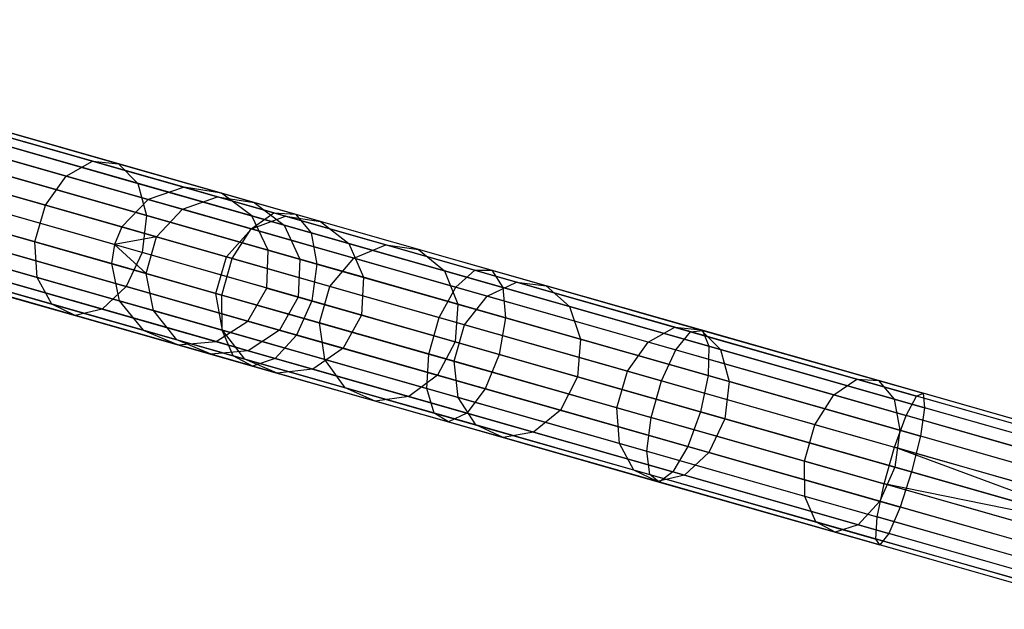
# Model space of a CAD drawing. Extents: x -91 to 91, y -91 to 262.
# Tile 278 of 480: x -81 to -69, y 18 to 26. Entities that reach past the tile are written whole.
import ezdxf

# ---------------------------------------------------------------- set-up
doc = ezdxf.new("R2010")
doc.units = 0
doc.header["$LTSCALE"] = 25.4
doc.layers.get('0').update_dxf_attribs({"linetype": 'CONTINUOUS'})

# ---------------------------------------------------------------- blocks, each defined once
blk = doc.blocks.new('ETE0_STL_1')
at = {"color": 0}
for p, q in [((-79.335, 23.575, 301.427), (-86.733, 25.684, 191.427)), ((-79.335, 23.575, 301.427), (-86.733, 25.684, 191.427)), ((-78.864, 23.501, 301.394), (-86.261, 25.61, 191.394)), ((-78.864, 23.501, 301.394), (-86.261, 25.61, 191.394)), ((-79.788, 23.421, 301.455), (-87.185, 25.53, 191.455)), ((-79.788, 23.421, 301.455), (-87.185, 25.53, 191.455)), ((-78.481, 23.215, 301.363), (-85.878, 25.324, 191.363)), ((-78.481, 23.215, 301.363), (-85.878, 25.324, 191.363)), ((-80.117, 23.075, 301.47), (-87.515, 25.184, 191.47)), ((-80.117, 23.075, 301.47), (-87.515, 25.184, 191.47)), ((-80.211, 22.853, 301.473), (-87.608, 24.962, 191.473)), ((-80.211, 22.853, 301.473), (-87.608, 24.962, 191.473)), ((-78.275, 22.784, 301.341), (-85.672, 24.893, 191.341)), ((-78.275, 22.784, 301.341), (-85.672, 24.893, 191.341)), ((-80.249, 22.614, 301.47), (-87.646, 24.723, 191.47)), ((-80.249, 22.614, 301.47), (-87.646, 24.723, 191.47)), ((-82.477, 24.471, 177.273), (-80.487, 23.904, 175.055)), ((-82.477, 24.471, 177.273), (-80.487, 23.904, 175.055)), ((-82.104, 24.425, 177.571), (-80.161, 23.871, 175.404)), ((-82.104, 24.425, 177.571), (-80.161, 23.871, 175.404)), ((-78.292, 22.306, 301.333), (-85.689, 24.415, 191.333)), ((-78.292, 22.306, 301.333), (-85.689, 24.415, 191.333)), ((-82.847, 24.294, 177.027), (-80.819, 23.715, 174.766)), ((-82.847, 24.294, 177.027), (-80.819, 23.715, 174.766)), ((-80.152, 22.146, 301.455), (-87.549, 24.255, 191.455)), ((-80.152, 22.146, 301.455), (-87.549, 24.255, 191.455)), ((-81.815, 24.166, 177.851), (-79.916, 23.624, 175.733)), ((-81.815, 24.166, 177.851), (-79.916, 23.624, 175.733)), ((-78.53, 21.89, 301.341), (-85.927, 23.999, 191.341)), ((-78.53, 21.89, 301.341), (-85.927, 23.999, 191.341)), ((-83.13, 23.934, 176.888), (-81.08, 23.349, 174.603)), ((-83.13, 23.934, 176.888), (-81.08, 23.349, 174.603)), ((-79.848, 21.777, 301.427), (-87.245, 23.886, 191.427)), ((-79.848, 21.777, 301.427), (-87.245, 23.886, 191.427)), ((-80.819, 23.715, 174.766), (-80.487, 23.904, 175.055)), ((-80.819, 23.715, 174.766), (-80.487, 23.904, 175.055)), ((-80.487, 23.904, 175.055), (-78.203, 23.252, 173.169)), ((-80.487, 23.904, 175.055), (-78.203, 23.252, 173.169)), ((-80.487, 23.904, 175.055), (-80.161, 23.871, 175.404)), ((-80.487, 23.904, 175.055), (-80.161, 23.871, 175.404)), ((-80.161, 23.871, 175.404), (-77.931, 23.235, 173.562)), ((-80.161, 23.871, 175.404), (-77.931, 23.235, 173.562)), ((-80.161, 23.871, 175.404), (-79.916, 23.624, 175.733)), ((-80.161, 23.871, 175.404), (-79.916, 23.624, 175.733)), ((-79.408, 21.591, 301.394), (-86.805, 23.7, 191.394)), ((-79.408, 21.591, 301.394), (-86.805, 23.7, 191.394)), ((-78.932, 21.632, 301.363), (-86.329, 23.741, 191.363)), ((-78.932, 21.632, 301.363), (-86.329, 23.741, 191.363)), ((-81.675, 23.753, 178.049), (-79.807, 23.221, 175.966)), ((-81.675, 23.753, 178.049), (-79.807, 23.221, 175.966)), ((-81.08, 23.349, 174.603), (-80.819, 23.715, 174.766)), ((-81.08, 23.349, 174.603), (-80.819, 23.715, 174.766)), ((-80.819, 23.715, 174.766), (-78.491, 23.052, 172.843)), ((-80.819, 23.715, 174.766), (-78.491, 23.052, 172.843)), ((-79.916, 23.624, 175.733), (-77.735, 23.003, 173.932)), ((-79.916, 23.624, 175.733), (-77.735, 23.003, 173.932)), ((-79.916, 23.624, 175.733), (-79.807, 23.221, 175.966)), ((-79.916, 23.624, 175.733), (-79.807, 23.221, 175.966)), ((-79.335, 23.575, 301.427), (-79.788, 23.421, 301.455)), ((-79.335, 23.575, 301.427), (-79.788, 23.421, 301.455)), ((-78.912, 23.454, 304.448), (-79.335, 23.575, 301.427)), ((-78.912, 23.454, 304.448), (-79.335, 23.575, 301.427)), ((-78.864, 23.501, 301.394), (-79.335, 23.575, 301.427)), ((-78.864, 23.501, 301.394), (-79.335, 23.575, 301.427)), ((-83.261, 23.473, 176.888), (-81.211, 22.889, 174.603)), ((-83.261, 23.473, 176.888), (-81.211, 22.889, 174.603)), ((-79.356, 23.298, 304.534), (-78.912, 23.454, 304.448)), ((-79.356, 23.298, 304.534), (-78.912, 23.454, 304.448)), ((-78.912, 23.454, 304.448), (-78.45, 23.383, 304.344)), ((-78.058, 23.211, 307.368), (-78.912, 23.454, 304.448)), ((-78.058, 23.211, 307.368), (-78.912, 23.454, 304.448)), ((-78.912, 23.454, 304.448), (-78.45, 23.383, 304.344)), ((-78.45, 23.383, 304.344), (-78.864, 23.501, 301.394)), ((-78.45, 23.383, 304.344), (-78.864, 23.501, 301.394)), ((-78.481, 23.215, 301.363), (-78.864, 23.501, 301.394)), ((-78.481, 23.215, 301.363), (-78.864, 23.501, 301.394)), ((-81.211, 22.889, 174.603), (-81.08, 23.349, 174.603)), ((-81.211, 22.889, 174.603), (-81.08, 23.349, 174.603)), ((-81.08, 23.349, 174.603), (-78.727, 22.678, 172.659)), ((-81.08, 23.349, 174.603), (-78.727, 22.678, 172.659)), ((-79.788, 23.421, 301.455), (-80.117, 23.075, 301.47)), ((-79.788, 23.421, 301.455), (-80.117, 23.075, 301.47)), ((-79.356, 23.298, 304.534), (-79.788, 23.421, 301.455)), ((-79.356, 23.298, 304.534), (-79.788, 23.421, 301.455)), ((-78.45, 23.383, 304.344), (-78.076, 23.1, 304.247)), ((-77.617, 23.145, 307.197), (-78.45, 23.383, 304.344)), ((-77.617, 23.145, 307.197), (-78.45, 23.383, 304.344)), ((-78.45, 23.383, 304.344), (-78.076, 23.1, 304.247)), ((-79.86, 22.752, 176.05), (-81.717, 23.282, 178.121)), ((-79.86, 22.752, 176.05), (-81.717, 23.282, 178.121)), ((-79.807, 23.221, 175.966), (-79.86, 22.752, 176.05)), ((-79.807, 23.221, 175.966), (-79.86, 22.752, 176.05)), ((-79.807, 23.221, 175.966), (-77.662, 22.609, 174.195)), ((-79.807, 23.221, 175.966), (-77.662, 22.609, 174.195)), ((-79.681, 22.95, 304.582), (-79.356, 23.298, 304.534)), ((-79.681, 22.95, 304.582), (-79.356, 23.298, 304.534)), ((-78.486, 23.05, 307.511), (-79.356, 23.298, 304.534)), ((-78.486, 23.05, 307.511), (-79.356, 23.298, 304.534)), ((-78.491, 23.052, 172.843), (-78.203, 23.252, 173.169)), ((-78.491, 23.052, 172.843), (-78.203, 23.252, 173.169)), ((-78.486, 23.05, 307.511), (-78.058, 23.211, 307.368)), ((-78.486, 23.05, 307.511), (-78.058, 23.211, 307.368)), ((-78.076, 23.1, 304.247), (-78.481, 23.215, 301.363)), ((-78.076, 23.1, 304.247), (-78.481, 23.215, 301.363)), ((-78.275, 22.784, 301.341), (-78.481, 23.215, 301.363)), ((-78.275, 22.784, 301.341), (-78.481, 23.215, 301.363)), ((-78.203, 23.252, 173.169), (-75.675, 22.532, 171.657)), ((-78.203, 23.252, 173.169), (-75.675, 22.532, 171.657)), ((-78.203, 23.252, 173.169), (-77.931, 23.235, 173.562)), ((-78.203, 23.252, 173.169), (-77.931, 23.235, 173.562)), ((-78.058, 23.211, 307.368), (-77.617, 23.145, 307.197)), ((-76.795, 22.851, 310.123), (-78.058, 23.211, 307.368)), ((-76.795, 22.851, 310.123), (-78.058, 23.211, 307.368)), ((-78.058, 23.211, 307.368), (-77.617, 23.145, 307.197)), ((-77.931, 23.235, 173.562), (-75.461, 22.531, 172.085)), ((-77.931, 23.235, 173.562), (-75.461, 22.531, 172.085)), ((-77.931, 23.235, 173.562), (-77.735, 23.003, 173.932)), ((-77.931, 23.235, 173.562), (-77.735, 23.003, 173.932)), ((-80.117, 23.075, 301.47), (-80.211, 22.853, 301.473)), ((-80.117, 23.075, 301.47), (-80.211, 22.853, 301.473)), ((-79.681, 22.95, 304.582), (-80.117, 23.075, 301.47)), ((-79.681, 22.95, 304.582), (-80.117, 23.075, 301.47)), ((-78.076, 23.1, 304.247), (-77.877, 22.67, 304.177)), ((-77.262, 22.868, 307.035), (-78.076, 23.1, 304.247)), ((-77.262, 22.868, 307.035), (-78.076, 23.1, 304.247)), ((-78.076, 23.1, 304.247), (-77.877, 22.67, 304.177)), ((-77.617, 23.145, 307.197), (-77.262, 22.868, 307.035)), ((-76.382, 22.793, 309.887), (-77.617, 23.145, 307.197)), ((-76.382, 22.793, 309.887), (-77.617, 23.145, 307.197)), ((-77.617, 23.145, 307.197), (-77.262, 22.868, 307.035)), ((-83.21, 23.018, 177.027), (-81.182, 22.44, 174.766)), ((-83.21, 23.018, 177.027), (-81.182, 22.44, 174.766)), ((-79.681, 22.95, 304.582), (-80.211, 22.853, 301.473)), ((-79.681, 22.95, 304.582), (-80.211, 22.853, 301.473)), ((-79.812, 22.49, 304.582), (-79.681, 22.95, 304.582)), ((-79.812, 22.49, 304.582), (-79.681, 22.95, 304.582)), ((-78.802, 22.7, 307.591), (-79.681, 22.95, 304.582)), ((-78.802, 22.7, 307.591), (-79.681, 22.95, 304.582)), ((-78.802, 22.7, 307.591), (-78.486, 23.05, 307.511)), ((-78.802, 22.7, 307.591), (-78.486, 23.05, 307.511)), ((-78.727, 22.678, 172.659), (-78.491, 23.052, 172.843)), ((-78.727, 22.678, 172.659), (-78.491, 23.052, 172.843)), ((-78.491, 23.052, 172.843), (-75.913, 22.317, 171.302)), ((-78.491, 23.052, 172.843), (-75.913, 22.317, 171.302)), ((-77.198, 22.683, 310.319), (-78.486, 23.05, 307.511)), ((-77.198, 22.683, 310.319), (-78.486, 23.05, 307.511)), ((-77.735, 23.003, 173.932), (-75.322, 22.314, 172.489)), ((-77.735, 23.003, 173.932), (-75.322, 22.314, 172.489)), ((-77.735, 23.003, 173.932), (-77.662, 22.609, 174.195)), ((-77.735, 23.003, 173.932), (-77.662, 22.609, 174.195)), ((-81.93, 22.859, 178.049), (-80.062, 22.327, 175.966)), ((-81.93, 22.859, 178.049), (-80.062, 22.327, 175.966)), ((-81.182, 22.44, 174.766), (-81.211, 22.889, 174.603)), ((-81.211, 22.889, 174.603), (-78.858, 22.218, 172.659)), ((-81.211, 22.889, 174.603), (-78.858, 22.218, 172.659)), ((-81.182, 22.44, 174.766), (-81.211, 22.889, 174.603)), ((-80.211, 22.853, 301.473), (-80.249, 22.614, 301.47)), ((-80.211, 22.853, 301.473), (-80.249, 22.614, 301.47)), ((-79.812, 22.49, 304.582), (-80.211, 22.853, 301.473)), ((-79.812, 22.49, 304.582), (-80.211, 22.853, 301.473)), ((-77.262, 22.868, 307.035), (-77.076, 22.442, 306.92)), ((-76.055, 22.524, 309.665), (-77.262, 22.868, 307.035)), ((-76.055, 22.524, 309.665), (-77.262, 22.868, 307.035)), ((-77.262, 22.868, 307.035), (-77.076, 22.442, 306.92)), ((-77.198, 22.683, 310.319), (-76.795, 22.851, 310.123)), ((-77.198, 22.683, 310.319), (-76.795, 22.851, 310.123)), ((-76.795, 22.851, 310.123), (-76.382, 22.793, 309.887)), ((-75.149, 22.382, 312.651), (-76.795, 22.851, 310.123)), ((-75.149, 22.382, 312.651), (-76.795, 22.851, 310.123)), ((-76.795, 22.851, 310.123), (-76.382, 22.793, 309.887)), ((-79.86, 22.752, 176.05), (-80.062, 22.327, 175.966)), ((-79.86, 22.752, 176.05), (-80.062, 22.327, 175.966)), ((-77.728, 22.145, 174.29), (-79.86, 22.752, 176.05)), ((-77.728, 22.145, 174.29), (-79.86, 22.752, 176.05)), ((-78.933, 22.239, 307.591), (-78.802, 22.7, 307.591)), ((-78.933, 22.239, 307.591), (-78.802, 22.7, 307.591)), ((-77.5, 22.328, 310.43), (-78.802, 22.7, 307.591)), ((-77.5, 22.328, 310.43), (-78.802, 22.7, 307.591)), ((-78.292, 22.306, 301.333), (-78.275, 22.784, 301.341)), ((-78.292, 22.306, 301.333), (-78.275, 22.784, 301.341)), ((-77.877, 22.67, 304.177), (-78.275, 22.784, 301.341)), ((-77.877, 22.67, 304.177), (-78.275, 22.784, 301.341)), ((-77.5, 22.328, 310.43), (-77.198, 22.683, 310.319)), ((-77.5, 22.328, 310.43), (-77.198, 22.683, 310.319)), ((-75.52, 22.205, 312.896), (-77.198, 22.683, 310.319)), ((-75.52, 22.205, 312.896), (-77.198, 22.683, 310.319)), ((-76.382, 22.793, 309.887), (-76.055, 22.524, 309.665)), ((-74.775, 22.335, 312.356), (-76.382, 22.793, 309.887)), ((-74.775, 22.335, 312.356), (-76.382, 22.793, 309.887)), ((-76.382, 22.793, 309.887), (-76.055, 22.524, 309.665)), ((-82.989, 22.672, 177.273), (-81, 22.105, 175.055)), ((-82.989, 22.672, 177.273), (-81, 22.105, 175.055)), ((-82.266, 22.583, 177.851), (-80.367, 22.041, 175.733)), ((-82.266, 22.583, 177.851), (-80.367, 22.041, 175.733)), ((-79.812, 22.49, 304.582), (-80.249, 22.614, 301.47)), ((-80.249, 22.614, 301.47), (-80.152, 22.146, 301.455)), ((-79.812, 22.49, 304.582), (-80.249, 22.614, 301.47)), ((-80.249, 22.614, 301.47), (-80.152, 22.146, 301.455)), ((-78.858, 22.218, 172.659), (-78.727, 22.678, 172.659)), ((-78.858, 22.218, 172.659), (-78.727, 22.678, 172.659)), ((-78.727, 22.678, 172.659), (-76.122, 21.936, 171.101)), ((-78.727, 22.678, 172.659), (-76.122, 21.936, 171.101)), ((-77.877, 22.67, 304.177), (-77.897, 22.193, 304.152)), ((-77.877, 22.67, 304.177), (-77.897, 22.193, 304.152)), ((-77.076, 22.442, 306.92), (-77.877, 22.67, 304.177)), ((-77.076, 22.442, 306.92), (-77.877, 22.67, 304.177)), ((-77.662, 22.609, 174.195), (-77.728, 22.145, 174.29)), ((-77.662, 22.609, 174.195), (-77.728, 22.145, 174.29)), ((-77.662, 22.609, 174.195), (-75.288, 21.932, 172.775)), ((-77.662, 22.609, 174.195), (-75.288, 21.932, 172.775)), ((-82.649, 22.515, 177.571), (-80.706, 21.961, 175.404)), ((-82.649, 22.515, 177.571), (-80.706, 21.961, 175.404)), ((-81, 22.105, 175.055), (-81.182, 22.44, 174.766)), ((-81.182, 22.44, 174.766), (-78.854, 21.776, 172.843)), ((-81.182, 22.44, 174.766), (-78.854, 21.776, 172.843)), ((-81, 22.105, 175.055), (-81.182, 22.44, 174.766)), ((-79.72, 22.023, 304.534), (-79.812, 22.49, 304.582)), ((-78.933, 22.239, 307.591), (-79.812, 22.49, 304.582)), ((-79.72, 22.023, 304.534), (-79.812, 22.49, 304.582)), ((-78.933, 22.239, 307.591), (-79.812, 22.49, 304.582)), ((-77.076, 22.442, 306.92), (-77.1, 21.966, 306.878)), ((-77.076, 22.442, 306.92), (-77.1, 21.966, 306.878)), ((-75.889, 22.104, 309.507), (-77.076, 22.442, 306.92)), ((-75.889, 22.104, 309.507), (-77.076, 22.442, 306.92)), ((-76.055, 22.524, 309.665), (-75.889, 22.104, 309.507)), ((-74.484, 22.076, 312.078), (-76.055, 22.524, 309.665)), ((-74.484, 22.076, 312.078), (-76.055, 22.524, 309.665)), ((-76.055, 22.524, 309.665), (-75.889, 22.104, 309.507)), ((-75.913, 22.317, 171.302), (-75.675, 22.532, 171.657)), ((-75.913, 22.317, 171.302), (-75.675, 22.532, 171.657)), ((-75.675, 22.532, 171.657), (-72.958, 21.757, 170.552)), ((-75.675, 22.532, 171.657), (-72.958, 21.757, 170.552)), ((-75.675, 22.532, 171.657), (-75.461, 22.531, 172.085)), ((-75.675, 22.532, 171.657), (-75.461, 22.531, 172.085)), ((-75.461, 22.531, 172.085), (-72.808, 21.774, 171.006)), ((-75.461, 22.531, 172.085), (-72.808, 21.774, 171.006)), ((-75.461, 22.531, 172.085), (-75.322, 22.314, 172.489)), ((-75.461, 22.531, 172.085), (-75.322, 22.314, 172.489)), ((-80.062, 22.327, 175.966), (-80.367, 22.041, 175.733)), ((-80.062, 22.327, 175.966), (-80.367, 22.041, 175.733)), ((-80.062, 22.327, 175.966), (-77.917, 21.715, 174.195)), ((-80.062, 22.327, 175.966), (-77.917, 21.715, 174.195)), ((-77.631, 21.868, 310.43), (-77.5, 22.328, 310.43)), ((-77.631, 21.868, 310.43), (-77.5, 22.328, 310.43)), ((-75.804, 21.845, 313.034), (-77.5, 22.328, 310.43)), ((-75.804, 21.845, 313.034), (-77.5, 22.328, 310.43)), ((-76.122, 21.936, 171.101), (-75.913, 22.317, 171.302)), ((-76.122, 21.936, 171.101), (-75.913, 22.317, 171.302)), ((-75.913, 22.317, 171.302), (-73.144, 21.527, 170.175)), ((-75.913, 22.317, 171.302), (-73.144, 21.527, 170.175)), ((-75.52, 22.205, 312.896), (-75.149, 22.382, 312.651)), ((-75.52, 22.205, 312.896), (-75.149, 22.382, 312.651)), ((-75.322, 22.314, 172.489), (-72.728, 21.575, 171.434)), ((-75.322, 22.314, 172.489), (-72.728, 21.575, 171.434)), ((-75.322, 22.314, 172.489), (-75.288, 21.932, 172.775)), ((-75.322, 22.314, 172.489), (-75.288, 21.932, 172.775)), ((-75.149, 22.382, 312.651), (-74.775, 22.335, 312.356)), ((-73.158, 21.814, 314.894), (-75.149, 22.382, 312.651)), ((-73.158, 21.814, 314.894), (-75.149, 22.382, 312.651)), ((-75.149, 22.382, 312.651), (-74.775, 22.335, 312.356)), ((-74.775, 22.335, 312.356), (-74.484, 22.076, 312.078)), ((-72.831, 21.781, 314.547), (-74.775, 22.335, 312.356)), ((-72.831, 21.781, 314.547), (-74.775, 22.335, 312.356)), ((-74.775, 22.335, 312.356), (-74.484, 22.076, 312.078)), ((-78.85, 21.775, 307.511), (-78.933, 22.239, 307.591)), ((-77.631, 21.868, 310.43), (-78.933, 22.239, 307.591)), ((-78.85, 21.775, 307.511), (-78.933, 22.239, 307.591)), ((-77.631, 21.868, 310.43), (-78.933, 22.239, 307.591)), ((-78.854, 21.776, 172.843), (-78.858, 22.218, 172.659)), ((-78.858, 22.218, 172.659), (-76.253, 21.475, 171.101)), ((-78.858, 22.218, 172.659), (-76.253, 21.475, 171.101)), ((-78.854, 21.776, 172.843), (-78.858, 22.218, 172.659)), ((-78.53, 21.89, 301.341), (-78.292, 22.306, 301.333)), ((-78.53, 21.89, 301.341), (-78.292, 22.306, 301.333)), ((-78.292, 22.306, 301.333), (-77.897, 22.193, 304.152)), ((-78.292, 22.306, 301.333), (-77.897, 22.193, 304.152)), ((-77.897, 22.193, 304.152), (-78.132, 21.777, 304.177)), ((-77.897, 22.193, 304.152), (-78.132, 21.777, 304.177)), ((-77.897, 22.193, 304.152), (-77.1, 21.966, 306.878)), ((-77.897, 22.193, 304.152), (-77.1, 21.966, 306.878)), ((-75.804, 21.845, 313.034), (-75.52, 22.205, 312.896)), ((-75.804, 21.845, 313.034), (-75.52, 22.205, 312.896)), ((-73.491, 21.626, 315.182), (-75.52, 22.205, 312.896)), ((-73.491, 21.626, 315.182), (-75.52, 22.205, 312.896)), ((-80.706, 21.961, 175.404), (-81, 22.105, 175.055)), ((-81, 22.105, 175.055), (-78.716, 21.454, 173.169)), ((-81, 22.105, 175.055), (-78.716, 21.454, 173.169)), ((-80.706, 21.961, 175.404), (-81, 22.105, 175.055)), ((-79.72, 22.023, 304.534), (-80.152, 22.146, 301.455)), ((-80.152, 22.146, 301.455), (-79.848, 21.777, 301.427)), ((-79.72, 22.023, 304.534), (-80.152, 22.146, 301.455)), ((-80.152, 22.146, 301.455), (-79.848, 21.777, 301.427)), ((-77.728, 22.145, 174.29), (-77.917, 21.715, 174.195)), ((-77.728, 22.145, 174.29), (-77.917, 21.715, 174.195)), ((-75.368, 21.472, 172.878), (-77.728, 22.145, 174.29)), ((-75.368, 21.472, 172.878), (-77.728, 22.145, 174.29)), ((-75.889, 22.104, 309.507), (-75.921, 21.629, 309.45)), ((-75.889, 22.104, 309.507), (-75.921, 21.629, 309.45)), ((-74.343, 21.663, 311.881), (-75.889, 22.104, 309.507)), ((-74.343, 21.663, 311.881), (-75.889, 22.104, 309.507)), ((-74.484, 22.076, 312.078), (-74.343, 21.663, 311.881)), ((-72.584, 21.534, 314.219), (-74.484, 22.076, 312.078)), ((-72.584, 21.534, 314.219), (-74.484, 22.076, 312.078)), ((-74.484, 22.076, 312.078), (-74.343, 21.663, 311.881)), ((-80.367, 22.041, 175.733), (-80.706, 21.961, 175.404)), ((-80.367, 22.041, 175.733), (-80.706, 21.961, 175.404)), ((-80.706, 21.961, 175.404), (-78.475, 21.325, 173.562)), ((-80.706, 21.961, 175.404), (-78.475, 21.325, 173.562)), ((-80.367, 22.041, 175.733), (-78.187, 21.42, 173.932)), ((-80.367, 22.041, 175.733), (-78.187, 21.42, 173.932)), ((-79.424, 21.656, 304.448), (-79.72, 22.023, 304.534)), ((-78.85, 21.775, 307.511), (-79.72, 22.023, 304.534)), ((-79.424, 21.656, 304.448), (-79.72, 22.023, 304.534)), ((-78.85, 21.775, 307.511), (-79.72, 22.023, 304.534)), ((-77.1, 21.966, 306.878), (-77.33, 21.548, 306.92)), ((-77.1, 21.966, 306.878), (-77.33, 21.548, 306.92)), ((-77.1, 21.966, 306.878), (-75.921, 21.629, 309.45)), ((-77.1, 21.966, 306.878), (-75.921, 21.629, 309.45)), ((-78.932, 21.632, 301.363), (-78.53, 21.89, 301.341)), ((-78.932, 21.632, 301.363), (-78.53, 21.89, 301.341)), ((-78.132, 21.777, 304.177), (-78.53, 21.89, 301.341)), ((-78.132, 21.777, 304.177), (-78.53, 21.89, 301.341)), ((-77.562, 21.408, 310.319), (-77.631, 21.868, 310.43)), ((-75.936, 21.385, 313.034), (-77.631, 21.868, 310.43)), ((-77.562, 21.408, 310.319), (-77.631, 21.868, 310.43)), ((-75.936, 21.385, 313.034), (-77.631, 21.868, 310.43)), ((-76.253, 21.475, 171.101), (-76.122, 21.936, 171.101)), ((-76.253, 21.475, 171.101), (-76.122, 21.936, 171.101)), ((-76.122, 21.936, 171.101), (-73.323, 21.138, 169.963)), ((-76.122, 21.936, 171.101), (-73.323, 21.138, 169.963)), ((-75.936, 21.385, 313.034), (-75.804, 21.845, 313.034)), ((-75.936, 21.385, 313.034), (-75.804, 21.845, 313.034)), ((-73.753, 21.26, 315.345), (-75.804, 21.845, 313.034)), ((-73.753, 21.26, 315.345), (-75.804, 21.845, 313.034)), ((-75.288, 21.932, 172.775), (-75.368, 21.472, 172.878)), ((-75.288, 21.932, 172.775), (-75.368, 21.472, 172.878)), ((-75.288, 21.932, 172.775), (-72.737, 21.205, 171.737)), ((-75.288, 21.932, 172.775), (-72.737, 21.205, 171.737)), ((-73.491, 21.626, 315.182), (-73.158, 21.814, 314.894)), ((-73.491, 21.626, 315.182), (-73.158, 21.814, 314.894)), ((-73.158, 21.814, 314.894), (-72.831, 21.781, 314.547)), ((-70.868, 21.161, 316.802), (-73.158, 21.814, 314.894)), ((-70.868, 21.161, 316.802), (-73.158, 21.814, 314.894)), ((-73.158, 21.814, 314.894), (-72.831, 21.781, 314.547)), ((-79.424, 21.656, 304.448), (-79.848, 21.777, 301.427)), ((-79.848, 21.777, 301.427), (-79.408, 21.591, 301.394)), ((-79.424, 21.656, 304.448), (-79.848, 21.777, 301.427)), ((-79.848, 21.777, 301.427), (-79.408, 21.591, 301.394)), ((-78.716, 21.454, 173.169), (-78.854, 21.776, 172.843)), ((-78.854, 21.776, 172.843), (-76.277, 21.041, 171.302)), ((-78.854, 21.776, 172.843), (-76.277, 21.041, 171.302)), ((-78.716, 21.454, 173.169), (-78.854, 21.776, 172.843)), ((-78.571, 21.413, 307.368), (-78.85, 21.775, 307.511)), ((-77.562, 21.408, 310.319), (-78.85, 21.775, 307.511)), ((-78.571, 21.413, 307.368), (-78.85, 21.775, 307.511)), ((-77.562, 21.408, 310.319), (-78.85, 21.775, 307.511)), ((-78.132, 21.777, 304.177), (-78.528, 21.517, 304.247)), ((-78.132, 21.777, 304.177), (-78.528, 21.517, 304.247)), ((-77.917, 21.715, 174.195), (-78.187, 21.42, 173.932)), ((-77.917, 21.715, 174.195), (-78.187, 21.42, 173.932)), ((-77.33, 21.548, 306.92), (-78.132, 21.777, 304.177)), ((-77.33, 21.548, 306.92), (-78.132, 21.777, 304.177)), ((-77.917, 21.715, 174.195), (-75.543, 21.038, 172.775)), ((-77.917, 21.715, 174.195), (-75.543, 21.038, 172.775)), ((-73.144, 21.527, 170.175), (-72.958, 21.757, 170.552)), ((-73.144, 21.527, 170.175), (-72.958, 21.757, 170.552)), ((-72.958, 21.757, 170.552), (-72.808, 21.774, 171.006)), ((-72.958, 21.757, 170.552), (-72.808, 21.774, 171.006)), ((-72.958, 21.757, 170.552), (-70.114, 20.946, 169.879)), ((-72.958, 21.757, 170.552), (-70.114, 20.946, 169.879)), ((-72.831, 21.781, 314.547), (-72.584, 21.534, 314.219)), ((-70.594, 21.143, 316.41), (-72.831, 21.781, 314.547)), ((-70.594, 21.143, 316.41), (-72.831, 21.781, 314.547)), ((-72.831, 21.781, 314.547), (-72.584, 21.534, 314.219)), ((-72.808, 21.774, 171.006), (-70.031, 20.982, 170.349)), ((-72.808, 21.774, 171.006), (-70.031, 20.982, 170.349)), ((-72.808, 21.774, 171.006), (-72.728, 21.575, 171.434)), ((-72.808, 21.774, 171.006), (-72.728, 21.575, 171.434)), ((-78.994, 21.473, 304.344), (-79.424, 21.656, 304.448)), ((-78.571, 21.413, 307.368), (-79.424, 21.656, 304.448)), ((-78.994, 21.473, 304.344), (-79.424, 21.656, 304.448)), ((-78.571, 21.413, 307.368), (-79.424, 21.656, 304.448)), ((-79.408, 21.591, 301.394), (-78.932, 21.632, 301.363)), ((-79.408, 21.591, 301.394), (-78.932, 21.632, 301.363)), ((-78.994, 21.473, 304.344), (-79.408, 21.591, 301.394)), ((-78.994, 21.473, 304.344), (-79.408, 21.591, 301.394)), ((-78.528, 21.517, 304.247), (-78.932, 21.632, 301.363)), ((-78.528, 21.517, 304.247), (-78.932, 21.632, 301.363)), ((-75.921, 21.629, 309.45), (-76.144, 21.21, 309.507)), ((-75.921, 21.629, 309.45), (-76.144, 21.21, 309.507)), ((-75.921, 21.629, 309.45), (-74.384, 21.191, 311.809)), ((-75.921, 21.629, 309.45), (-74.384, 21.191, 311.809)), ((-74.343, 21.663, 311.881), (-74.384, 21.191, 311.809)), ((-74.343, 21.663, 311.881), (-74.384, 21.191, 311.809)), ((-72.474, 21.13, 313.987), (-74.343, 21.663, 311.881)), ((-72.474, 21.13, 313.987), (-74.343, 21.663, 311.881)), ((-73.753, 21.26, 315.345), (-73.491, 21.626, 315.182)), ((-73.753, 21.26, 315.345), (-73.491, 21.626, 315.182)), ((-71.156, 20.961, 317.127), (-73.491, 21.626, 315.182)), ((-71.156, 20.961, 317.127), (-73.491, 21.626, 315.182)), ((-72.728, 21.575, 171.434), (-72.737, 21.205, 171.737)), ((-72.728, 21.575, 171.434), (-72.737, 21.205, 171.737)), ((-72.728, 21.575, 171.434), (-70.013, 20.801, 170.791)), ((-72.728, 21.575, 171.434), (-70.013, 20.801, 170.791)), ((-78.528, 21.517, 304.247), (-78.994, 21.473, 304.344)), ((-78.528, 21.517, 304.247), (-78.994, 21.473, 304.344)), ((-78.161, 21.236, 307.197), (-78.994, 21.473, 304.344)), ((-78.161, 21.236, 307.197), (-78.994, 21.473, 304.344)), ((-78.475, 21.325, 173.562), (-78.716, 21.454, 173.169)), ((-78.716, 21.454, 173.169), (-76.188, 20.733, 171.657)), ((-78.716, 21.454, 173.169), (-76.188, 20.733, 171.657)), ((-78.475, 21.325, 173.562), (-78.716, 21.454, 173.169)), ((-77.713, 21.285, 307.035), (-78.528, 21.517, 304.247)), ((-77.713, 21.285, 307.035), (-78.528, 21.517, 304.247)), ((-77.33, 21.548, 306.92), (-77.713, 21.285, 307.035)), ((-77.33, 21.548, 306.92), (-77.713, 21.285, 307.035)), ((-76.144, 21.21, 309.507), (-77.33, 21.548, 306.92)), ((-76.144, 21.21, 309.507), (-77.33, 21.548, 306.92)), ((-76.277, 21.041, 171.302), (-76.253, 21.475, 171.101)), ((-76.277, 21.041, 171.302), (-76.253, 21.475, 171.101)), ((-76.253, 21.475, 171.101), (-73.455, 20.677, 169.963)), ((-76.253, 21.475, 171.101), (-73.455, 20.677, 169.963)), ((-75.368, 21.472, 172.878), (-75.543, 21.038, 172.775)), ((-75.368, 21.472, 172.878), (-75.543, 21.038, 172.775)), ((-72.832, 20.749, 171.847), (-75.368, 21.472, 172.878)), ((-72.832, 20.749, 171.847), (-75.368, 21.472, 172.878)), ((-73.323, 21.138, 169.963), (-73.144, 21.527, 170.175)), ((-73.323, 21.138, 169.963), (-73.144, 21.527, 170.175)), ((-73.144, 21.527, 170.175), (-70.245, 20.701, 169.489)), ((-73.144, 21.527, 170.175), (-70.245, 20.701, 169.489)), ((-72.584, 21.534, 314.219), (-72.474, 21.13, 313.987)), ((-70.397, 20.91, 316.041), (-72.584, 21.534, 314.219)), ((-70.397, 20.91, 316.041), (-72.584, 21.534, 314.219)), ((-72.584, 21.534, 314.219), (-72.474, 21.13, 313.987)), ((-78.161, 21.236, 307.197), (-78.571, 21.413, 307.368)), ((-77.307, 21.052, 310.123), (-78.571, 21.413, 307.368)), ((-78.161, 21.236, 307.197), (-78.571, 21.413, 307.368)), ((-77.307, 21.052, 310.123), (-78.571, 21.413, 307.368)), ((-78.187, 21.42, 173.932), (-78.475, 21.325, 173.562)), ((-78.187, 21.42, 173.932), (-78.475, 21.325, 173.562)), ((-78.475, 21.325, 173.562), (-76.006, 20.621, 172.085)), ((-78.475, 21.325, 173.562), (-76.006, 20.621, 172.085)), ((-78.187, 21.42, 173.932), (-75.773, 20.731, 172.489)), ((-78.187, 21.42, 173.932), (-75.773, 20.731, 172.489)), ((-77.307, 21.052, 310.123), (-77.562, 21.408, 310.319)), ((-75.884, 20.929, 312.896), (-77.562, 21.408, 310.319)), ((-77.307, 21.052, 310.123), (-77.562, 21.408, 310.319)), ((-75.884, 20.929, 312.896), (-77.562, 21.408, 310.319)), ((-75.884, 20.929, 312.896), (-75.936, 21.385, 313.034)), ((-73.885, 20.8, 315.345), (-75.936, 21.385, 313.034)), ((-75.884, 20.929, 312.896), (-75.936, 21.385, 313.034)), ((-73.885, 20.8, 315.345), (-75.936, 21.385, 313.034)), ((-77.713, 21.285, 307.035), (-78.161, 21.236, 307.197)), ((-77.713, 21.285, 307.035), (-78.161, 21.236, 307.197)), ((-76.927, 20.884, 309.887), (-78.161, 21.236, 307.197)), ((-76.927, 20.884, 309.887), (-78.161, 21.236, 307.197)), ((-76.507, 20.941, 309.665), (-77.713, 21.285, 307.035)), ((-76.507, 20.941, 309.665), (-77.713, 21.285, 307.035)), ((-76.144, 21.21, 309.507), (-76.507, 20.941, 309.665)), ((-76.144, 21.21, 309.507), (-76.507, 20.941, 309.665)), ((-74.598, 20.769, 311.881), (-76.144, 21.21, 309.507)), ((-74.598, 20.769, 311.881), (-76.144, 21.21, 309.507)), ((-73.885, 20.8, 315.345), (-73.753, 21.26, 315.345)), ((-73.885, 20.8, 315.345), (-73.753, 21.26, 315.345)), ((-71.393, 20.587, 317.311), (-73.753, 21.26, 315.345)), ((-71.393, 20.587, 317.311), (-73.753, 21.26, 315.345)), ((-72.737, 21.205, 171.737), (-72.832, 20.749, 171.847)), ((-72.737, 21.205, 171.737), (-72.832, 20.749, 171.847)), ((-72.737, 21.205, 171.737), (-70.066, 20.443, 171.105)), ((-72.737, 21.205, 171.737), (-70.066, 20.443, 171.105)), ((-74.384, 21.191, 311.809), (-74.598, 20.769, 311.881)), ((-74.384, 21.191, 311.809), (-74.598, 20.769, 311.881)), ((-74.384, 21.191, 311.809), (-72.526, 20.662, 313.903)), ((-74.384, 21.191, 311.809), (-72.526, 20.662, 313.903)), ((-73.455, 20.677, 169.963), (-73.323, 21.138, 169.963)), ((-73.455, 20.677, 169.963), (-73.323, 21.138, 169.963)), ((-73.323, 21.138, 169.963), (-70.393, 20.302, 169.269)), ((-73.323, 21.138, 169.963), (-70.393, 20.302, 169.269)), ((-72.474, 21.13, 313.987), (-72.526, 20.662, 313.903)), ((-72.474, 21.13, 313.987), (-72.526, 20.662, 313.903)), ((-70.323, 20.517, 315.779), (-72.474, 21.13, 313.987)), ((-70.323, 20.517, 315.779), (-72.474, 21.13, 313.987)), ((-71.156, 20.961, 317.127), (-70.868, 21.161, 316.802)), ((-71.156, 20.961, 317.127), (-70.868, 21.161, 316.802)), ((-70.868, 21.161, 316.802), (-70.594, 21.143, 316.41)), ((-68.328, 20.437, 318.333), (-70.868, 21.161, 316.802)), ((-68.328, 20.437, 318.333), (-70.868, 21.161, 316.802)), ((-70.868, 21.161, 316.802), (-70.594, 21.143, 316.41)), ((-70.594, 21.143, 316.41), (-70.397, 20.91, 316.041)), ((-68.113, 20.436, 317.905), (-70.594, 21.143, 316.41)), ((-68.113, 20.436, 317.905), (-70.594, 21.143, 316.41)), ((-70.594, 21.143, 316.41), (-70.397, 20.91, 316.041)), ((-76.927, 20.884, 309.887), (-77.307, 21.052, 310.123)), ((-75.662, 20.583, 312.651), (-77.307, 21.052, 310.123)), ((-76.927, 20.884, 309.887), (-77.307, 21.052, 310.123)), ((-75.662, 20.583, 312.651), (-77.307, 21.052, 310.123)), ((-76.188, 20.733, 171.657), (-76.277, 21.041, 171.302)), ((-76.277, 21.041, 171.302), (-73.508, 20.252, 170.175)), ((-76.277, 21.041, 171.302), (-73.508, 20.252, 170.175)), ((-76.188, 20.733, 171.657), (-76.277, 21.041, 171.302)), ((-75.543, 21.038, 172.775), (-75.773, 20.731, 172.489)), ((-75.543, 21.038, 172.775), (-75.773, 20.731, 172.489)), ((-75.543, 21.038, 172.775), (-72.992, 20.311, 171.737)), ((-75.543, 21.038, 172.775), (-72.992, 20.311, 171.737)), ((-71.393, 20.587, 317.311), (-71.156, 20.961, 317.127)), ((-71.393, 20.587, 317.311), (-71.156, 20.961, 317.127)), ((-68.567, 20.222, 318.688), (-71.156, 20.961, 317.127)), ((-68.567, 20.222, 318.688), (-71.156, 20.961, 317.127)), ((-70.245, 20.701, 169.489), (-70.114, 20.946, 169.879)), ((-70.245, 20.701, 169.489), (-70.114, 20.946, 169.879)), ((-70.114, 20.946, 169.879), (-70.031, 20.982, 170.349)), ((-70.114, 20.946, 169.879), (-70.031, 20.982, 170.349)), ((-67.206, 20.117, 169.653), (-70.114, 20.946, 169.879)), ((-67.206, 20.117, 169.653), (-70.114, 20.946, 169.879)), ((-67.19, 20.172, 170.128), (-70.031, 20.982, 170.349)), ((-70.031, 20.982, 170.349), (-70.013, 20.801, 170.791)), ((-67.19, 20.172, 170.128), (-70.031, 20.982, 170.349)), ((-70.031, 20.982, 170.349), (-70.013, 20.801, 170.791)), ((-76.507, 20.941, 309.665), (-76.927, 20.884, 309.887)), ((-76.507, 20.941, 309.665), (-76.927, 20.884, 309.887)), ((-75.319, 20.426, 312.356), (-76.927, 20.884, 309.887)), ((-75.319, 20.426, 312.356), (-76.927, 20.884, 309.887)), ((-74.936, 20.493, 312.078), (-76.507, 20.941, 309.665)), ((-74.936, 20.493, 312.078), (-76.507, 20.941, 309.665)), ((-75.662, 20.583, 312.651), (-75.884, 20.929, 312.896)), ((-73.855, 20.351, 315.182), (-75.884, 20.929, 312.896)), ((-75.662, 20.583, 312.651), (-75.884, 20.929, 312.896)), ((-73.855, 20.351, 315.182), (-75.884, 20.929, 312.896)), ((-70.397, 20.91, 316.041), (-70.323, 20.517, 315.779)), ((-67.973, 20.219, 317.503), (-70.397, 20.91, 316.041)), ((-67.973, 20.219, 317.503), (-70.397, 20.91, 316.041)), ((-70.397, 20.91, 316.041), (-70.323, 20.517, 315.779)), ((-76.006, 20.621, 172.085), (-76.188, 20.733, 171.657)), ((-76.188, 20.733, 171.657), (-73.471, 19.959, 170.552)), ((-76.188, 20.733, 171.657), (-73.471, 19.959, 170.552)), ((-76.006, 20.621, 172.085), (-76.188, 20.733, 171.657)), ((-75.773, 20.731, 172.489), (-76.006, 20.621, 172.085)), ((-75.773, 20.731, 172.489), (-76.006, 20.621, 172.085)), ((-75.773, 20.731, 172.489), (-73.18, 19.992, 171.434)), ((-75.773, 20.731, 172.489), (-73.18, 19.992, 171.434)), ((-74.598, 20.769, 311.881), (-74.936, 20.493, 312.078)), ((-74.598, 20.769, 311.881), (-74.936, 20.493, 312.078)), ((-72.729, 20.236, 313.987), (-74.598, 20.769, 311.881)), ((-72.729, 20.236, 313.987), (-74.598, 20.769, 311.881)), ((-73.855, 20.351, 315.182), (-73.885, 20.8, 315.345)), ((-71.524, 20.127, 317.311), (-73.885, 20.8, 315.345)), ((-73.855, 20.351, 315.182), (-73.885, 20.8, 315.345)), ((-71.524, 20.127, 317.311), (-73.885, 20.8, 315.345)), ((-72.832, 20.749, 171.847), (-72.992, 20.311, 171.737)), ((-72.832, 20.749, 171.847), (-72.992, 20.311, 171.737)), ((-70.177, 19.992, 171.219), (-72.832, 20.749, 171.847)), ((-70.177, 19.992, 171.219), (-72.832, 20.749, 171.847)), ((-70.393, 20.302, 169.269), (-70.245, 20.701, 169.489)), ((-70.393, 20.302, 169.269), (-70.245, 20.701, 169.489)), ((-67.28, 19.856, 169.259), (-70.245, 20.701, 169.489)), ((-67.28, 19.856, 169.259), (-70.245, 20.701, 169.489)), ((-70.013, 20.801, 170.791), (-70.066, 20.443, 171.105)), ((-70.013, 20.801, 170.791), (-70.066, 20.443, 171.105)), ((-67.236, 20.009, 170.576), (-70.013, 20.801, 170.791)), ((-67.236, 20.009, 170.576), (-70.013, 20.801, 170.791)), ((-76.006, 20.621, 172.085), (-73.353, 19.865, 171.006)), ((-76.006, 20.621, 172.085), (-73.353, 19.865, 171.006)), ((-75.319, 20.426, 312.356), (-75.662, 20.583, 312.651)), ((-73.671, 20.016, 314.894), (-75.662, 20.583, 312.651)), ((-75.319, 20.426, 312.356), (-75.662, 20.583, 312.651)), ((-73.671, 20.016, 314.894), (-75.662, 20.583, 312.651)), ((-73.508, 20.252, 170.175), (-73.455, 20.677, 169.963)), ((-73.508, 20.252, 170.175), (-73.455, 20.677, 169.963)), ((-73.455, 20.677, 169.963), (-70.524, 19.842, 169.269)), ((-73.455, 20.677, 169.963), (-70.524, 19.842, 169.269)), ((-72.526, 20.662, 313.903), (-72.729, 20.236, 313.987)), ((-72.526, 20.662, 313.903), (-72.729, 20.236, 313.987)), ((-72.526, 20.662, 313.903), (-70.388, 20.052, 315.685)), ((-72.526, 20.662, 313.903), (-70.388, 20.052, 315.685)), ((-71.524, 20.127, 317.311), (-71.393, 20.587, 317.311)), ((-71.524, 20.127, 317.311), (-71.393, 20.587, 317.311)), ((-68.777, 19.841, 318.888), (-71.393, 20.587, 317.311)), ((-68.777, 19.841, 318.888), (-71.393, 20.587, 317.311)), ((-74.936, 20.493, 312.078), (-75.319, 20.426, 312.356)), ((-74.936, 20.493, 312.078), (-75.319, 20.426, 312.356)), ((-73.035, 19.951, 314.219), (-74.936, 20.493, 312.078)), ((-73.035, 19.951, 314.219), (-74.936, 20.493, 312.078)), ((-70.323, 20.517, 315.779), (-70.388, 20.052, 315.685)), ((-70.323, 20.517, 315.779), (-70.388, 20.052, 315.685)), ((-67.938, 19.837, 317.217), (-70.323, 20.517, 315.779)), ((-67.938, 19.837, 317.217), (-70.323, 20.517, 315.779)), ((-73.375, 19.871, 314.547), (-75.319, 20.426, 312.356)), ((-73.375, 19.871, 314.547), (-75.319, 20.426, 312.356)), ((-73.671, 20.016, 314.894), (-73.855, 20.351, 315.182)), ((-71.52, 19.685, 317.127), (-73.855, 20.351, 315.182)), ((-73.671, 20.016, 314.894), (-73.855, 20.351, 315.182)), ((-71.52, 19.685, 317.127), (-73.855, 20.351, 315.182)), ((-70.066, 20.443, 171.105), (-70.177, 19.992, 171.219)), ((-70.066, 20.443, 171.105), (-70.177, 19.992, 171.219)), ((-67.335, 19.665, 170.893), (-70.066, 20.443, 171.105)), ((-67.335, 19.665, 170.893), (-70.066, 20.443, 171.105)), ((-73.471, 19.959, 170.552), (-73.508, 20.252, 170.175)), ((-73.508, 20.252, 170.175), (-70.609, 19.425, 169.489)), ((-73.508, 20.252, 170.175), (-70.609, 19.425, 169.489)), ((-73.471, 19.959, 170.552), (-73.508, 20.252, 170.175)), ((-72.992, 20.311, 171.737), (-73.18, 19.992, 171.434)), ((-72.992, 20.311, 171.737), (-73.18, 19.992, 171.434)), ((-72.729, 20.236, 313.987), (-73.035, 19.951, 314.219)), ((-72.729, 20.236, 313.987), (-73.035, 19.951, 314.219)), ((-72.992, 20.311, 171.737), (-70.321, 19.55, 171.105)), ((-72.992, 20.311, 171.737), (-70.321, 19.55, 171.105)), ((-70.578, 19.623, 315.779), (-72.729, 20.236, 313.987)), ((-70.578, 19.623, 315.779), (-72.729, 20.236, 313.987)), ((-70.524, 19.842, 169.269), (-70.393, 20.302, 169.269)), ((-70.524, 19.842, 169.269), (-70.393, 20.302, 169.269)), ((-67.396, 19.448, 169.037), (-70.393, 20.302, 169.269)), ((-67.396, 19.448, 169.037), (-70.393, 20.302, 169.269)), ((-67.462, 19.218, 169.008), (-70.393, 20.302, 169.269)), ((-67.462, 19.218, 169.008), (-70.393, 20.302, 169.269)), ((-71.52, 19.685, 317.127), (-71.524, 20.127, 317.311)), ((-68.908, 19.381, 318.888), (-71.524, 20.127, 317.311)), ((-71.52, 19.685, 317.127), (-71.524, 20.127, 317.311)), ((-68.908, 19.381, 318.888), (-71.524, 20.127, 317.311)), ((-73.375, 19.871, 314.547), (-73.671, 20.016, 314.894)), ((-71.38, 19.363, 316.802), (-73.671, 20.016, 314.894)), ((-73.375, 19.871, 314.547), (-73.671, 20.016, 314.894)), ((-71.38, 19.363, 316.802), (-73.671, 20.016, 314.894)), ((-73.353, 19.865, 171.006), (-73.471, 19.959, 170.552)), ((-73.471, 19.959, 170.552), (-70.627, 19.148, 169.879)), ((-73.471, 19.959, 170.552), (-70.627, 19.148, 169.879)), ((-73.353, 19.865, 171.006), (-73.471, 19.959, 170.552)), ((-73.18, 19.992, 171.434), (-73.353, 19.865, 171.006)), ((-73.18, 19.992, 171.434), (-73.353, 19.865, 171.006)), ((-73.18, 19.992, 171.434), (-70.465, 19.218, 170.791)), ((-73.18, 19.992, 171.434), (-70.465, 19.218, 170.791)), ((-70.388, 20.052, 315.685), (-70.578, 19.623, 315.779)), ((-70.388, 20.052, 315.685), (-70.578, 19.623, 315.779)), ((-70.388, 20.052, 315.685), (-68.017, 19.376, 317.114)), ((-70.388, 20.052, 315.685), (-68.017, 19.376, 317.114)), ((-70.177, 19.992, 171.219), (-70.321, 19.55, 171.105)), ((-70.177, 19.992, 171.219), (-70.321, 19.55, 171.105)), ((-67.462, 19.218, 171.008), (-70.177, 19.992, 171.219)), ((-67.462, 19.218, 171.008), (-70.177, 19.992, 171.219)), ((-73.035, 19.951, 314.219), (-73.375, 19.871, 314.547)), ((-73.035, 19.951, 314.219), (-73.375, 19.871, 314.547)), ((-71.138, 19.234, 316.41), (-73.375, 19.871, 314.547)), ((-71.138, 19.234, 316.41), (-73.375, 19.871, 314.547)), ((-73.353, 19.865, 171.006), (-70.575, 19.073, 170.349)), ((-73.353, 19.865, 171.006), (-70.575, 19.073, 170.349)), ((-70.848, 19.327, 316.041), (-73.035, 19.951, 314.219)), ((-70.848, 19.327, 316.041), (-73.035, 19.951, 314.219)), ((-70.609, 19.425, 169.489), (-70.524, 19.842, 169.269)), ((-70.609, 19.425, 169.489), (-70.524, 19.842, 169.269)), ((-67.462, 19.218, 169.008), (-70.524, 19.842, 169.269)), ((-67.462, 19.218, 169.008), (-70.524, 19.842, 169.269)), ((-67.528, 18.988, 169.037), (-70.524, 19.842, 169.269)), ((-67.528, 18.988, 169.037), (-70.524, 19.842, 169.269)), ((-71.38, 19.363, 316.802), (-71.52, 19.685, 317.127)), ((-68.931, 18.947, 318.688), (-71.52, 19.685, 317.127)), ((-71.38, 19.363, 316.802), (-71.52, 19.685, 317.127)), ((-68.931, 18.947, 318.688), (-71.52, 19.685, 317.127)), ((-70.578, 19.623, 315.779), (-70.848, 19.327, 316.041)), ((-70.578, 19.623, 315.779), (-70.848, 19.327, 316.041)), ((-68.193, 18.943, 317.217), (-70.578, 19.623, 315.779)), ((-68.193, 18.943, 317.217), (-70.578, 19.623, 315.779)), ((-70.321, 19.55, 171.105), (-70.465, 19.218, 170.791)), ((-70.321, 19.55, 171.105), (-70.465, 19.218, 170.791)), ((-67.59, 18.771, 170.893), (-70.321, 19.55, 171.105)), ((-67.59, 18.771, 170.893), (-70.321, 19.55, 171.105)), ((-71.138, 19.234, 316.41), (-71.38, 19.363, 316.802)), ((-68.841, 18.639, 318.333), (-71.38, 19.363, 316.802)), ((-71.138, 19.234, 316.41), (-71.38, 19.363, 316.802)), ((-68.841, 18.639, 318.333), (-71.38, 19.363, 316.802)), ((-70.627, 19.148, 169.879), (-70.609, 19.425, 169.489)), ((-70.627, 19.148, 169.879), (-70.609, 19.425, 169.489)), ((-67.644, 18.58, 169.259), (-70.609, 19.425, 169.489)), ((-67.644, 18.58, 169.259), (-70.609, 19.425, 169.489)), ((-70.848, 19.327, 316.041), (-71.138, 19.234, 316.41)), ((-70.848, 19.327, 316.041), (-71.138, 19.234, 316.41)), ((-68.658, 18.526, 317.905), (-71.138, 19.234, 316.41)), ((-68.658, 18.526, 317.905), (-71.138, 19.234, 316.41)), ((-68.424, 18.636, 317.503), (-70.848, 19.327, 316.041)), ((-68.424, 18.636, 317.503), (-70.848, 19.327, 316.041)), ((-70.465, 19.218, 170.791), (-70.575, 19.073, 170.349)), ((-70.465, 19.218, 170.791), (-70.575, 19.073, 170.349)), ((-67.688, 18.426, 170.576), (-70.465, 19.218, 170.791)), ((-67.688, 18.426, 170.576), (-70.465, 19.218, 170.791)), ((-67.718, 18.319, 169.653), (-70.627, 19.148, 169.879)), ((-67.718, 18.319, 169.653), (-70.627, 19.148, 169.879)), ((-70.575, 19.073, 170.349), (-70.627, 19.148, 169.879)), ((-70.575, 19.073, 170.349), (-70.627, 19.148, 169.879)), ((-67.734, 18.263, 170.128), (-70.575, 19.073, 170.349)), ((-67.734, 18.263, 170.128), (-70.575, 19.073, 170.349))]:
    blk.add_line(p, q, dxfattribs=at)

msp = doc.modelspace()

# ---------------------------------------------------------------- block references
at = {"color": 253}
msp.add_blockref('ETE0_STL_1', (0, 0), dxfattribs=at)

doc.saveas('drawing.dxf')
